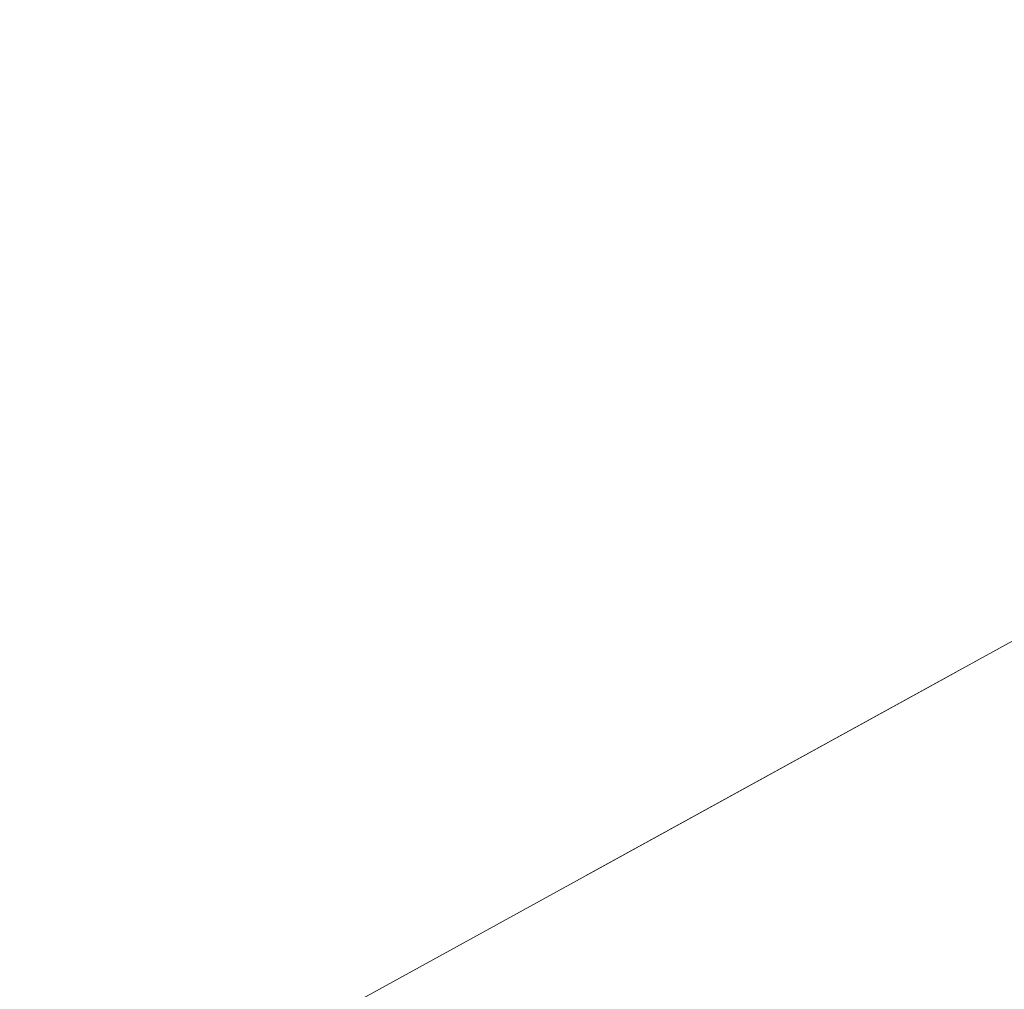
# Model space of a CAD drawing. Header units: metres. Extents: x 8440716 to 8446743, y 5883760 to 5887966.
# Tile 429 of 656: x 8442580.73 to 8442581.92, y 5885866.86 to 5885868.03. Entities that reach past the tile are written whole.
import ezdxf

# ---------------------------------------------------------------- set-up
doc = ezdxf.new("R2010")
doc.units = ezdxf.units.M
doc.header["$MEASUREMENT"] = 0
doc.linetypes.add('1.0_0.5', pattern=[1.5, 1, -0.5])
doc.layers.add('chodnik', color=253, linetype='CONTINUOUS')
doc.layers.add('trawnik', color=253, linetype='CONTINUOUS')

msp = doc.modelspace()

# ---------------------------------------------------------------- linework, layer by layer
at = {"layer": 'chodnik', "color": 253, "linetype": '1.0_0.5', "lineweight": 18, "flags": 128}
msp.add_lwpolyline([(8442227.61, 5885673.02), (8442233.09, 5885675.53), (8442236.85, 5885677.26), (8442248.86, 5885682.85), (8442261.11, 5885688.95), (8442270.34, 5885693.7), (8442276.45, 5885696.95), (8442293.62, 5885706.31), (8442303.45, 5885711.71), (8442327.6, 5885725.01), (8442363.58, 5885744.79), (8442368.09, 5885747.26), (8442372.02, 5885749.46), (8442397.76, 5885763.64), (8442430.07, 5885781.43), (8442463.7, 5885799.91), (8442494.8, 5885816.96), (8442526.92, 5885834.71), (8442562.4, 5885854.15), (8442598.17, 5885873.84), (8442624.8, 5885888.46), (8442657.47, 5885906.45), (8442689.67, 5885924.19), (8442721.98, 5885941.97), (8442754.17, 5885959.73), (8442784.37, 5885976.3), (8442819.26, 5885995.45), (8442851.56, 5886013.23), (8442883.81, 5886030.99), (8442916.35, 5886048.87), (8442948.54, 5886066.59), (8442981.18, 5886084.55), (8443014.82, 5886103.01), (8443046.03, 5886120.16), (8443078.59, 5886138.04), (8443110.9, 5886155.85), (8443143.39, 5886173.76), (8443159.31, 5886182.54), (8443160.3, 5886182.95), (8443161.61, 5886183.38), (8443162.98, 5886183.6), (8443164.51, 5886183.65), (8443166.42, 5886183.54), (8443168.06, 5886183.45), (8443169.47, 5886183.69), (8443170.89, 5886184.19), (8443171.98, 5886184.78), (8443172.73, 5886185.26), (8443170.6, 5886186.43), (8443170.05, 5886186.13), (8443169.27, 5886185.79), (8443168.01, 5886185.54), (8443167.07, 5886185.56), (8443165.25, 5886185.7), (8443164.04, 5886185.74), (8443161.85, 5886185.52), (8443160.12, 5886185.08), (8443158.24, 5886184.31), (8443142.4, 5886175.6), (8443109.88, 5886157.66), (8443077.69, 5886139.94), (8443045.06, 5886121.98), (8443013.59, 5886104.73), (8442980.22, 5886086.4), (8442947.47, 5886068.38), (8442915.51, 5886050.79), (8442882.83, 5886032.85), (8442850.52, 5886015.03), (8442818.06, 5885997.17), (8442783.41, 5885978.14), (8442753.19, 5885961.54), (8442720.93, 5885943.74), (8442688.63, 5885925.96), (8442656.38, 5885908.21), (8442623.77, 5885890.25), (8442597.12, 5885875.63), (8442561.4, 5885855.99), (8442525.99, 5885836.53), (8442493.98, 5885818.86), (8442462.78, 5885801.76), (8442428.98, 5885783.14), (8442396.7, 5885765.42), (8442371.04, 5885751.28), (8442367.47, 5885749.33), (8442367.16, 5885749.31), (8442366.9, 5885749.46), (8442366.56, 5885750.02), (8442366.18, 5885750.8), (8442364.41, 5885749.81), (8442364.38, 5885749.25), (8442364.01, 5885748.06), (8442363.55, 5885747.4), (8442362.78, 5885746.73), (8442326.54, 5885726.81), (8442302.36, 5885713.49), (8442292.58, 5885708.1), (8442275.43, 5885698.75), (8442269.39, 5885695.57), (8442260.19, 5885690.78), (8442247.99, 5885684.71), (8442235.85, 5885679.08), (8442232.06, 5885677.37), (8442227.97, 5885675.56), (8442221.94, 5885672.89), (8442216.5, 5885670.61), (8442206.12, 5885666.35), (8442201.41, 5885664.48), (8442190.06, 5885660.16), (8442169.76, 5885652.89), (8442167.35, 5885652.25), (8442161.2, 5885650.61), (8442161.7, 5885648.68), (8442170.42, 5885650.93), (8442190.78, 5885658.22), (8442202.03, 5885662.53), (8442207.06, 5885664.47), (8442217.19, 5885668.66), (8442223.87, 5885671.41)], close=True, dxfattribs=at)
at = {"layer": 'trawnik', "color": 253, "linetype": '1.0_0.5', "lineweight": 18, "flags": 128}
msp.add_lwpolyline([(8442370.35, 5885752.5), (8442370.53, 5885752.18), (8442371.04, 5885751.28), (8442396.7, 5885765.42), (8442428.98, 5885783.14), (8442462.78, 5885801.76), (8442493.98, 5885818.86), (8442525.99, 5885836.53), (8442561.4, 5885855.99), (8442597.12, 5885875.63), (8442623.77, 5885890.25), (8442656.38, 5885908.21), (8442688.63, 5885925.96), (8442720.93, 5885943.74), (8442753.19, 5885961.54), (8442783.41, 5885978.14), (8442818.06, 5885997.17), (8442850.52, 5886015.03), (8442882.83, 5886032.85), (8442915.51, 5886050.79), (8442947.47, 5886068.38), (8442980.22, 5886086.4), (8443013.59, 5886104.73), (8443045.06, 5886121.98), (8443077.69, 5886139.94), (8443109.88, 5886157.66), (8443142.4, 5886175.6), (8443158.24, 5886184.31), (8443160.12, 5886185.08), (8443161.85, 5886185.52), (8443164.04, 5886185.74), (8443165.25, 5886185.7), (8443167.07, 5886185.56), (8443168.01, 5886185.54), (8443169.27, 5886185.79), (8443170.05, 5886186.13), (8443168.67, 5886186.6), (8443166.56, 5886187.08), (8443164.46, 5886187.3), (8443162.65, 5886187.19), (8443160.95, 5886186.84), (8443159.42, 5886186.37), (8443157.79, 5886185.66), (8443141.66, 5886176.8), (8443109.16, 5886158.89), (8443076.19, 5886140.8), (8443044.34, 5886123.21), (8443012.83, 5886105.93), (8442979.55, 5886087.63), (8442946.79, 5886069.61), (8442914.81, 5886052.04), (8442882.21, 5886034.11), (8442849.91, 5886016.36), (8442817.55, 5885998.55), (8442782.72, 5885979.4), (8442752.48, 5885962.79), (8442720.2, 5885944.99), (8442687.95, 5885927.26), (8442655.67, 5885909.48), (8442623.08, 5885891.53), (8442596.48, 5885876.9), (8442560.79, 5885857.3), (8442525.32, 5885837.78), (8442493.32, 5885820.16), (8442462.26, 5885803.02), (8442428.33, 5885784.43), (8442396.08, 5885766.72)], close=True, dxfattribs=at)

doc.saveas('drawing.dxf')
